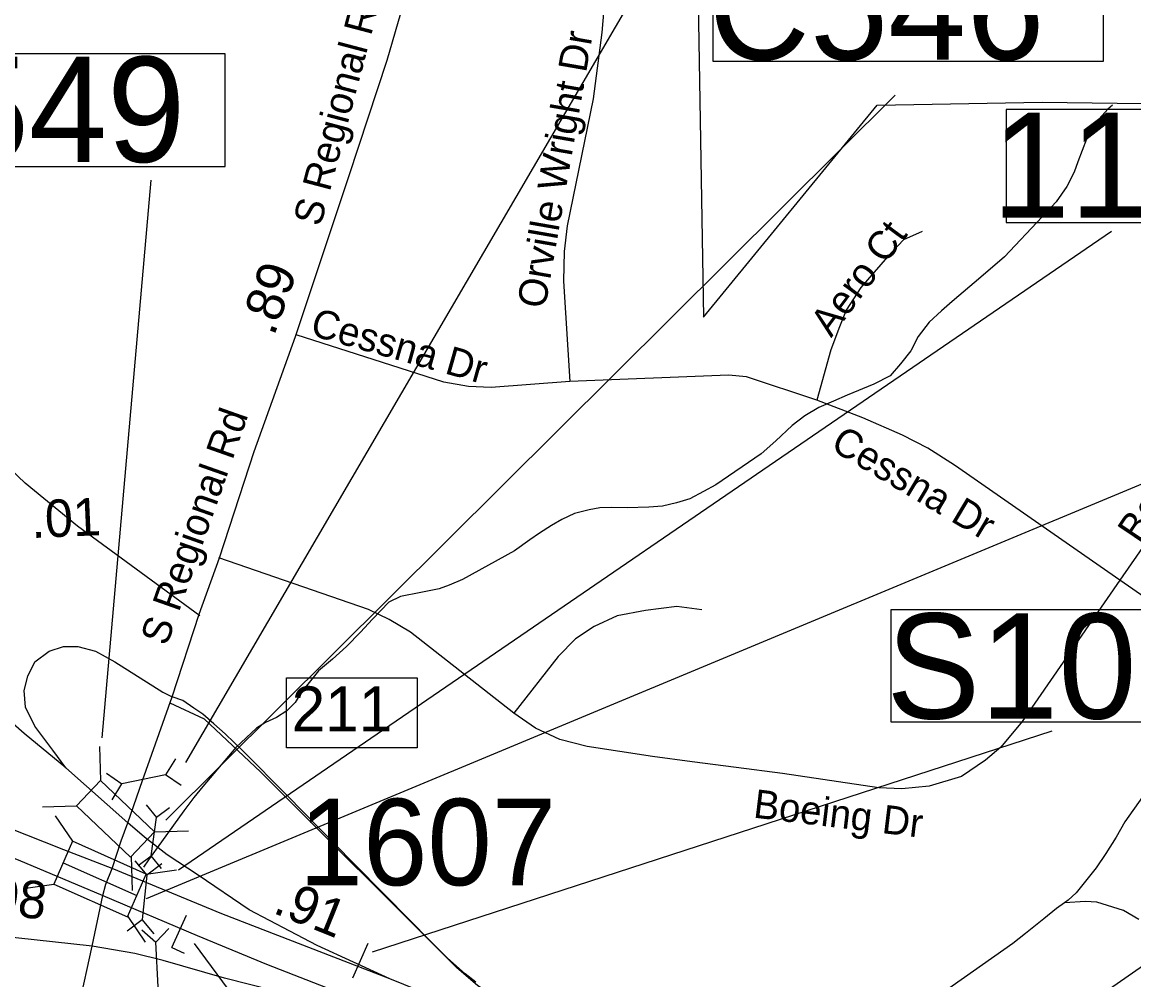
# Model space of a CAD drawing. Extents: x 1662474 to 1856135, y 779280 to 917889.
# Drawn here: x 1716796 to 1720496, y 849026 to 852213 of the extents above; entities that cross this region are included whole.
import ezdxf

# ---------------------------------------------------------------- set-up
doc = ezdxf.new("R2010")
doc.units = 0
for name, color, linetype in [('Cogo Default Point CELL', 7, 'Continuous'), ('Exist Boundary Political City Limit New Hole', 7, 'Continuous'), ('Exist Hydrographic Misc Water Feature', 7, 'Continuous'), ('Exist Road Non-System Type 51', 7, 'Continuous'), ('Exist Road Non-System Type 51 Label', 7, 'Continuous'), ('Exist Road Primary Interstate Divided Center Attributed', 7, 'Continuous'), ('Exist Road Primary Interstate Interchange CELL', 7, 'Continuous'), ('Exist Road Primary Interstate Mileage Hundredths English Label', 7, 'Continuous'), ('Exist Road Primary Interstate Ramp 1 Lane Attributed', 7, 'Continuous'), ('Exist Road Primary Interstate Service Attributed', 7, 'Continuous'), ('Exist Road Primary Interstate Service Mileage Tenths English Label', 7, 'Continuous'), ('Exist Road Primary Interstate Structure Cantilever Sign Number Label', 7, 'Continuous'), ('Exist Road Primary Interstate Structure Culvert Number Label', 7, 'Continuous'), ('Exist Road Primary Interstate Structure Ovrhead Sign CELL', 7, 'Continuous'), ('Exist Road Primary Interstate Structure Standard Bridge CELL', 7, 'Continuous'), ('Exist Road Primary Interstate Structure Standard Bridge Number Label', 7, 'Continuous'), ('Exist Road Secondary Mileage Tenths English Label', 7, 'Continuous'), ('Exist Road Secondary Structure Culvert CELL', 7, 'Continuous'), ('Exist Road Secondary Structure Standard Bridge CELL', 7, 'Continuous'), ('Exist Road Secondary Type 51 Attributed', 7, 'Continuous'), ('Exist Road Secondary Type 51 Label', 7, 'Continuous'), ('Exist Vertical Profile Horizontal Axis Label Major', 7, 'Continuous'), ('Map Preparation Boundary City Limit Buffer Line', 7, 'Continuous'), ('Prop Guardrail', 7, 'Continuous'), ('Prop Horizontal Alignment Curve and Spiral Data', 7, 'Continuous')]:
    doc.layers.add(name, color=color, linetype=linetype)

msp = doc.modelspace()

# ---------------------------------------------------------------- linework, layer by layer
at = {"layer": 'Exist Boundary Political City Limit New Hole'}
msp.add_lwpolyline([(1719642, 851936.8), (1720191, 851946.2), (1720939.2, 851936.8), (1720939.2, 852205.1), (1720065, 852812.1), (1719035.8, 852868.6), (1719063.9, 851230.9), (1719642, 851936.8)], dxfattribs=at)
at = {"layer": 'Exist Hydrographic Misc Water Feature'}
for points in [[(1720425.5, 851936.6), (1720409.5, 851922.9), (1720380.8, 851890.7), (1720364.6, 851868.9), (1720348.4, 851842.9), (1720338.4, 851823.5), (1720309.5, 851747.8), (1720297.2, 851713.5), (1720272.6, 851665.6), (1720237.9, 851614.6), (1720191.2, 851564.7), (1720065.7, 851431.9), (1719987, 851364.5), (1719891.8, 851283.6), (1719855.4, 851252.3), (1719815.1, 851214.6), (1719778.4, 851166.8), (1719753.9, 851119), (1719719.3, 851075.3), (1719684.9, 851035.9), (1719630.4, 851008.2), (1719542, 850971.5), (1719495.8, 850951.9), (1719447.3, 850930.7), (1719401.1, 850903), (1719358.8, 850871), (1719304.2, 850819.6), (1719255.5, 850776.3), (1719104.3, 850673.5), (1719063.9, 850650.5), (1719017.6, 850626.8), (1718973.4, 850613), (1718927.2, 850601.6), (1718881.2, 850598.4), (1718809, 850596.6), (1718756.8, 850597.7), (1718718.9, 850596), (1718682.6, 850590.2), (1718634.6, 850577.2), (1718592.4, 850557.5), (1718558.1, 850537.7), (1718517.5, 850512.3), (1718485.2, 850490), (1718434.9, 850453.2), (1718261.6, 850358.3), (1718217.3, 850339.5), (1718183.1, 850327.1), (1718122.8, 850314.3), (1718054.5, 850301), (1718016.4, 850282.9), (1717961.7, 850225.7), (1717921.2, 850182.2), (1717874.7, 850134.8), (1717828.1, 850093), (1717781.6, 850053.8), (1717724.7, 849981.9), (1717704.4, 849948.6), (1717676.1, 849920.5), (1717641.7, 849899.1), (1717605.6, 849881.8), (1717575.3, 849863.5), (1717506.3, 849798.4), (1717397.1, 849669.3), (1717366.6, 849632.2), (1717333.9, 849587.8), (1717244.6, 849464.8), (1717216.1, 849425.2), (1717199.3, 849400.9)], [(1720525.4, 849634.4), (1720466.3, 849551), (1720437.6, 849500.7), (1720403.2, 849445.6), (1720370.6, 849397.9), (1720303.7, 849314.8), (1720277.3, 849290.6), (1720265.2, 849281.9)], [(1720265.2, 849281.9), (1720238.9, 849262.7), (1720196.3, 849229.1), (1720135.8, 849180.3), (1720093.7, 849146.7), (1719861.3, 848983.2)], [(1720512.9, 849225.9), (1720461.2, 849256.6), (1720373.4, 849283.7), (1720335.5, 849286.2), (1720265.2, 849281.9)]]:
    msp.add_lwpolyline(points, dxfattribs=at)
at = {"layer": 'Exist Road Non-System Type 51'}
for points in [[(1718742.9, 852385.6), (1718724.9, 852178.2), (1718696.8, 851957.5), (1718609.9, 851534.9), (1718600.1, 851450.2), (1718597, 851350.7), (1718618.2, 851016.9)], [(1719792, 851516.6), (1719729.5, 851488.8), (1719676.5, 851432.4), (1719587.2, 851329.4), (1719539, 851254.4), (1719516.1, 851199), (1719487.2, 851122.4), (1719441.1, 850954.4)], [(1718618.2, 851016.9), (1718356.9, 850997.2), (1718281.8, 851000), (1718198.6, 851014.4), (1717995.4, 851080.4), (1717707.2, 851171.9)], [(1720941, 851098.7), (1720841, 850931), (1720625.6, 850609.8), (1720449.4, 850355.9)], [(1719441.1, 850954.4), (1719206.6, 851032.4), (1719146.4, 851038.6), (1718618.2, 851016.9)], [(1720449.4, 850355.9), (1719899.4, 850738.6), (1719810.6, 850795), (1719726.4, 850838.6), (1719594.4, 850896.1), (1719441.1, 850954.4)], [(1717386.8, 850237), (1716979.4, 850535.5), (1716804.9, 850678.8), (1716703.4, 850775.4)], [(1718431.9, 849913.2), (1718088.1, 850182.8), (1718017.1, 850225.2), (1717948.4, 850258.6), (1717450.6, 850430.5)], [(1720449.4, 850355.9), (1720124.2, 849884.9), (1720053.4, 849800.4), (1720001.9, 849756.8), (1719922.4, 849702.2), (1719815.1, 849669.6), (1719723.5, 849661.5), (1719647.4, 849664.6), (1719327.1, 849712.4), (1719172.4, 849732.1), (1719025.6, 849751), (1718893.4, 849768.9), (1718676.8, 849802.2), (1718585.1, 849825.8), (1718503.9, 849863.6), (1718431.9, 849913.2)], [(1721801.4, 850021.6), (1721741.9, 850054.9), (1721685.9, 850073.8), (1721635.8, 850086.1), (1721580.6, 850087.2), (1721382, 850069.6), (1721203.5, 850052.9), (1721111.9, 850043.6), (1721013.2, 850042.4), (1720912.9, 850060.9), (1720827.6, 850095.6), (1720658.9, 850210.2), (1720449.4, 850355.9)], [(1719057.6, 850257.5), (1718974.6, 850268), (1718870.5, 850255.2), (1718775.8, 850236.8), (1718699.6, 850201.4), (1718637.1, 850160.7), (1718579.9, 850102.2), (1718431.9, 849913.2)], [(1721917.6, 848290.6), (1721690.6, 848387.5), (1721570.6, 848418.7), (1721467.9, 848416.1), (1721370.6, 848401.7), (1721259.4, 848355.8), (1721168.1, 848318.7), (1720979.4, 848227.4), (1720816.6, 848173.4), (1720653.9, 848156), (1720499.6, 848167.5), (1720406.1, 848180.9), (1720331.1, 848213.2), (1718626.6, 848848.6), (1718461, 848912.2), (1718405.9, 848947.6), (1718312.2, 849006.1), (1718241.4, 849066.5), (1717589.1, 849717.7), (1717402.8, 849892.7), (1717287.6, 849946.8)]]:
    msp.add_lwpolyline(points, dxfattribs=at)
at = {"layer": 'Exist Road Primary Interstate Divided Center Attributed'}
for points in [[(1717094.6, 849396.1), (1716934.4, 849457.9), (1716622.4, 849581.6), (1716494.1, 849633.1)], [(1716525, 849531.9), (1716660.8, 849472.9), (1716782.6, 849425.1), (1717063.7, 849306.1)], [(1718019.1, 849028.7), (1717459.9, 849245.3), (1717094.6, 849396.1)], [(1717063.7, 849306.1), (1717377.5, 849173.1), (1717609.3, 849078), (1718163.7, 848861), (1718502.1, 848745.5), (1718617.9, 848698.3), (1718988.4, 848546.9), (1719287.2, 848425.4), (1719661.8, 848260.5), (1719869.8, 848179.3), (1720389.3, 847970.5), (1720929.8, 847761.4), (1721503.6, 847542.4)], [(1721544.7, 847622.2), (1721096.1, 847793.5), (1720409.6, 848068.1), (1719748, 848338), (1718845.4, 848695.5), (1718019.1, 849028.7)]]:
    msp.add_lwpolyline(points, dxfattribs=at)
at = {"layer": 'Exist Road Primary Interstate Interchange CELL'}
msp.add_lwpolyline([(1717675.2, 850030.4), (1718110.1, 850030.4), (1718110.1, 849797.2), (1717675.2, 849797.2)], close=True, dxfattribs=at)
at = {"layer": 'Exist Road Primary Interstate Ramp 1 Lane Attributed'}
for points in [[(1716941, 849730.7), (1716897.4, 849790.2), (1716837.9, 849869.5), (1716806.2, 849932.9), (1716802.3, 849988.5), (1716814.1, 850036), (1716837.9, 850083.6), (1716885.5, 850119.3), (1716933.1, 850135.2), (1716980.6, 850135.2), (1717040.1, 850119.3), (1717103.5, 850083.6), (1717263.5, 849983.2), (1717295, 849967.7)], [(1716941, 849730.7), (1716802.3, 849845.7), (1716719, 849917.1), (1716663.5, 849944.8), (1716564.4, 849964.7), (1716390, 849984.5)], [(1717147.1, 849548.2), (1716941, 849730.7)], [(1718019.1, 849028.7), (1717777.3, 849139.7), (1717686.2, 849187.3), (1717551.4, 849258.7), (1717381, 849373.7), (1717277.9, 849441.1), (1717202.6, 849500.6), (1717147.1, 849548.2)]]:
    msp.add_lwpolyline(points, dxfattribs=at)
at = {"layer": 'Exist Road Primary Interstate Service Attributed'}
msp.add_line((1717028.5, 849138), (1716595.7, 849183.9), dxfattribs=at)
msp.add_lwpolyline([(1720451.8, 847711.1), (1720461.7, 847746.8), (1720462.3, 847773.9), (1720454.9, 847800.9), (1720431.5, 847826.2), (1720304.2, 847884), (1720049.4, 848000.3), (1719699.1, 848167.5), (1719447.7, 848273), (1719277.8, 848343.2), (1719031.9, 848440.1), (1718733.1, 848557.2), (1718488.8, 848661.2), (1718285.2, 848743.6), (1718051.4, 848834.7), (1717799.5, 848928.7), (1717630.8, 848990.5), (1717469.5, 849030.6), (1717264.4, 849089.4), (1717171, 849113), (1717028.5, 849138)], dxfattribs=at)
at = {"layer": 'Exist Road Primary Interstate Structure Cantilever Sign Number Label'}
msp.add_line((1717368.3, 849146.4), (1718677, 847377.9), dxfattribs=at)
at = {"layer": 'Exist Road Primary Interstate Structure Culvert Number Label'}
for p, q in [((1717273.8, 849557.1), (1719701.3, 851970)), ((1717209.7, 849296), (1721204.9, 850960.7))]:
    msp.add_line(p, q, dxfattribs=at)
msp.add_lwpolyline([(1719095.8, 852450.5), (1720393.6, 852450.5), (1720393.6, 852081.9), (1719095.8, 852081.9)], close=True, dxfattribs=at)
at = {"layer": 'Exist Road Primary Interstate Structure Ovrhead Sign CELL'}
for p, q in [((1719639.6, 848456.4), (1722172.9, 850219.2)), ((1717961.2, 849118.9), (1720223.7, 849853.9)), ((1717896.5, 849031.7), (1717947.5, 849147.4))]:
    msp.add_line(p, q, dxfattribs=at)
msp.add_lwpolyline([(1719688.4, 850257.6), (1721268.4, 850257.6), (1721268.4, 849883.4), (1719688.4, 849883.4)], close=True, dxfattribs=at)
at = {"layer": 'Exist Road Primary Interstate Structure Standard Bridge CELL'}
for p, q in [((1716904.9, 849571.3), (1716962.8, 849486.7)), ((1716931.9, 849415.2), (1717177.5, 849306.3)), ((1717208.2, 849377.3), (1717308.9, 849391.6)), ((1716800.3, 849329.5), (1716901, 849343.8)), ((1717147.2, 849236.1), (1717205.1, 849151.5))]:
    msp.add_line(p, q, dxfattribs=at)
msp.add_lwpolyline([(1716901, 849343.8), (1717146.6, 849234.8), (1717208.4, 849377.7), (1716962.8, 849486.7)], close=True, dxfattribs=at)
at = {"layer": 'Exist Road Primary Interstate Structure Standard Bridge Number Label'}
for p, q in [((1717061.8, 849830.6), (1717224.5, 851687.2)), ((1717316.3, 849391.2), (1720422.2, 851516.8))]:
    msp.add_line(p, q, dxfattribs=at)
for points in [[(1717471.4, 852107.8), (1716605, 852107.8), (1716605, 851732.1), (1717471.4, 851732.1)], [(1720937.2, 851922.2), (1720070.8, 851922.2), (1720070.8, 851546.5), (1720937.2, 851546.5)]]:
    msp.add_lwpolyline(points, close=True, dxfattribs=at)
at = {"layer": 'Exist Road Secondary Structure Culvert CELL'}
for p, q in [((1717305.5, 849761.6), (1717272.8, 849708.4)), ((1717075.9, 849713), (1717127.3, 849677.5)), ((1717272.8, 849708.4), (1717127.3, 849677.5)), ((1717324.3, 849672.9), (1717272.8, 849708.4)), ((1717094.7, 849624.3), (1717127.3, 849677.5)), ((1717208.4, 849608), (1717242.4, 849565.9)), ((1717286.3, 849597.6), (1717242.4, 849565.9)), ((1717225.4, 849438.1), (1717242.4, 849565.9)), ((1717181.5, 849406.4), (1717225.4, 849438.1)), ((1717259.5, 849396), (1717225.4, 849438.1)), ((1717170.6, 849421.8), (1717211, 849374.2)), ((1717260.8, 849412), (1717211, 849374.2)), ((1717211, 849374.2), (1717194.9, 849226.3)), ((1717145.1, 849188.5), (1717194.9, 849226.3)), ((1717235.3, 849178.7), (1717194.9, 849226.3)), ((1717193.4, 849191.8), (1717240.9, 849151.2)), ((1717284, 849196.4), (1717240.9, 849151.2)), ((1717248.4, 849002.6), (1717240.9, 849151.2))]:
    msp.add_line(p, q, dxfattribs=at)
at = {"layer": 'Exist Road Secondary Structure Standard Bridge CELL'}
for p, q in [((1717052.5, 849801.7), (1717055.7, 849688.6)), ((1716863.1, 849601.2), (1716976.2, 849604.4)), ((1717235.6, 849518), (1717348.7, 849521.2)), ((1717157.8, 849435.7), (1717161.1, 849322.6))]:
    msp.add_line(p, q, dxfattribs=at)
msp.add_lwpolyline([(1717055.7, 849688.6), (1717235.9, 849518.4), (1717156.4, 849434.2), (1716976.2, 849604.4)], close=True, dxfattribs=at)
at = {"layer": 'Exist Road Secondary Type 51 Attributed'}
for points in [[(1717295, 849967.7), (1717385.2, 850242.1), (1717452.7, 850430.4), (1717568, 850784.5), (1717705.9, 851166.8), (1717884, 851702.7), (1718010.5, 852086.8), (1718083.5, 852339.7), (1718122.4, 852597.4), (1718151.8, 853037.1), (1718171.3, 853692.1), (1718171.7, 853705.9)], [(1717147.1, 849548.2), (1717195.5, 849689.2), (1717295, 849967.7)], [(1718306.2, 849017.5), (1718270.2, 849045.5), (1718211.8, 849097.6), (1718156.8, 849152.6), (1718004.8, 849306.5), (1717896.4, 849416.4), (1717676.8, 849639.7), (1717530.6, 849786.2), (1717471.1, 849844.1), (1717433, 849877.8), (1717396.9, 849909.3), (1717367.2, 849929.9), (1717330.5, 849955.1), (1717295, 849967.7)], [(1717094.6, 849396.1), (1717124.7, 849488.2), (1717147.1, 849548.2)], [(1717063.7, 849306.1), (1717074.3, 849344.4), (1717094.6, 849396.1)], [(1717028.5, 849138), (1717063.7, 849306.1)], [(1716706.9, 846938.4), (1716777.8, 846937.4), (1716817.4, 846945.6), (1716842.6, 846961.1), (1716862.7, 846988.8), (1716874.5, 847011.4), (1716876.5, 847047.4), (1716872.4, 847113.2), (1716827.9, 847477.4), (1716817.8, 847572.3), (1716817.8, 847687.3), (1716821.8, 847764.1), (1716837.3, 847912.8), (1716881.3, 848223.8), (1716916, 848547), (1716947, 848737), (1716985.4, 848940.3), (1717028.5, 849138)]]:
    msp.add_lwpolyline(points, dxfattribs=at)
at = {"layer": 'Exist Vertical Profile Horizontal Axis Label Major'}
msp.add_line((1717340.4, 849748.8), (1719083.4, 852732), dxfattribs=at)
at = {"layer": 'Map Preparation Boundary City Limit Buffer Line'}
msp.add_lwpolyline([(1719642, 851936.8), (1720191, 851946.2), (1720939.2, 851936.8), (1720939.2, 852205.1), (1720065, 852812.1), (1719035.8, 852868.6), (1719063.9, 851230.9), (1719642, 851936.8)], dxfattribs=at)
at = {"layer": 'Prop Horizontal Alignment Curve and Spiral Data'}
for q in [(1717342.4, 849240.5), (1717334.6, 849114.6)]:
    msp.add_line((1717294.1, 849132.8), q, dxfattribs=at)

# ---------------------------------------------------------------- texts
at = {"layer": 'Cogo Default Point CELL'}
msp.add_text('1607', height=288, dxfattribs=at).set_placement((1717716.2, 849340.3))
at = {"layer": 'Exist Road Non-System Type 51 Label'}
for s, rotation, p in [('Orville Wright Dr', 80.1484, (1718536.2, 851256.6)), ('Aero Ct', 53.4361, (1719488.7, 851160.6)), ('Cessna Dr', 344.1645, (1717750.3, 851172)), ('Boeing Dr', 56.0213, (1720514.9, 850474.4)), ('Cessna Dr', 329.2258, (1719482, 850793.1)), ('Boeing Dr', 353.1261, (1719226.9, 849565.9))]:
    msp.add_text(s, height=95, rotation=rotation, dxfattribs=at).set_placement(p)
at = {"layer": 'Exist Road Primary Interstate Interchange CELL'}
msp.add_text('211', height=150, dxfattribs=at).set_placement((1717692.7, 849852.1))
at = {"layer": 'Exist Road Primary Interstate Mileage Hundredths English Label'}
msp.add_text('.91', height=125, rotation=338.0399, dxfattribs=at).set_placement((1717626, 849249.9))
at = {"layer": 'Exist Road Primary Interstate Service Mileage Tenths English Label'}
msp.add_text('.08', height=125, rotation=352.8552, dxfattribs=at).set_placement((1716638.2, 849254.1))
at = {"layer": 'Exist Road Primary Interstate Structure Culvert Number Label'}
msp.add_text('C546', height=350, dxfattribs=at).set_placement((1719079.7, 852088))
at = {"layer": 'Exist Road Primary Interstate Structure Ovrhead Sign CELL'}
msp.add_text('S1017', height=350, dxfattribs=at).set_placement((1719672.4, 849895))
at = {"layer": 'Exist Road Primary Interstate Structure Standard Bridge Number Label'}
for s, p in [('549', (1716557.6, 851747.7)), ('116', (1720023.4, 851562.1))]:
    msp.add_text(s, height=350, dxfattribs=at).set_placement(p)
at = {"layer": 'Exist Road Secondary Mileage Tenths English Label'}
msp.add_text('.89', height=125, rotation=70.1845, dxfattribs=at).set_placement((1717633.6, 851165.2))
at = {"layer": 'Exist Road Secondary Type 51 Label'}
for rotation, p in [(75.1969, (1717788.6, 851529.9)), (70.5911, (1717276.8, 850133.4))]:
    msp.add_text('S Regional Rd', height=95, rotation=rotation, dxfattribs=at).set_placement(p)
at = {"layer": 'Prop Guardrail'}
msp.add_text('.01', height=125, rotation=2.4924, dxfattribs=at).set_placement((1716827.5, 850495.7))

doc.saveas('drawing.dxf')
